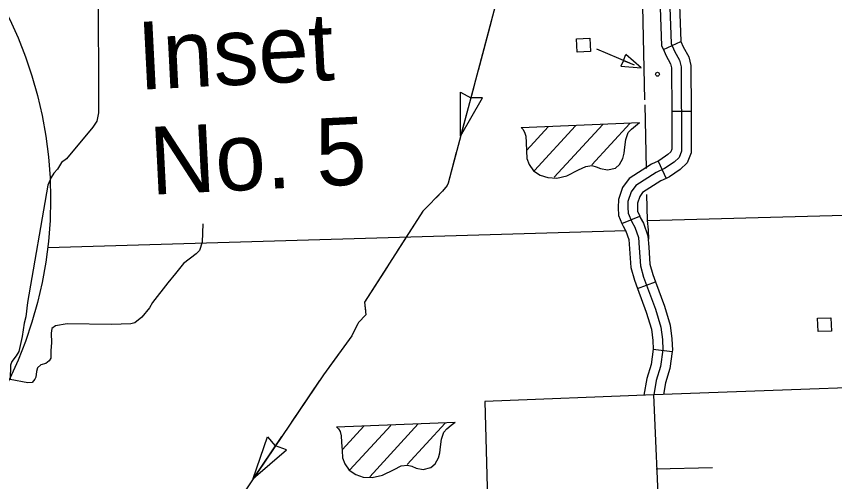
# Model space of a CAD drawing. Extents: x 1671357 to 13005564, y 567358 to 14261451.
# Drawn here: x 12758305.663 to 12758307.791, y 14259944.559 to 14259945.77 of the extents above; entities that cross this region are included whole.
import ezdxf

# ---------------------------------------------------------------- set-up
doc = ezdxf.new("R2010")
doc.units = 0
for name, color, linetype in [('32', 7, 'Continuous'), ('33', 7, 'Continuous'), ('34', 7, 'Continuous'), ('35', 7, 'Continuous'), ('4', 7, 'Continuous'), ('43', 7, 'Continuous'), ('5', 7, 'Continuous'), ('56', 7, 'Continuous'), ('57', 7, 'Continuous'), ('6', 7, 'Continuous'), ('63', 7, 'Continuous')]:
    doc.layers.add(name, color=color, linetype=linetype)

msp = doc.modelspace()

# ---------------------------------------------------------------- linework, layer by layer
at = {"layer": '32'}
for p, q in [((12758307.3455, 14259945.6837), (12758307.3912, 14259945.7042)), ((12758307.3675, 14259945.5227), (12758307.4176, 14259945.523)), ((12758307.3317, 14259945.3934), (12758307.3527, 14259945.3479)), ((12758307.2379, 14259945.2304), (12758307.2842, 14259945.2496)), ((12758307.2781, 14259945.0618), (12758307.325, 14259945.0793)), ((12758307.319, 14259944.9041), (12758307.3686, 14259944.8975))]:
    msp.add_line(p, q, dxfattribs=at)
for points in [[(12758307.3518, 14259946.075), (12758307.366, 14259945.6992), (12758307.3748, 14259945.6795), (12758307.3879, 14259945.6556), (12758307.3919, 14259945.6387), (12758307.3931, 14259945.4194), (12758307.3865, 14259945.4028), (12758307.3733, 14259945.3905), (12758307.3489, 14259945.3737), (12758307.3266, 14259945.3634), (12758307.2739, 14259945.3298), (12758307.2616, 14259945.3128), (12758307.2536, 14259945.2884), (12758307.2529, 14259945.2726), (12758307.2539, 14259945.2573), (12758307.2632, 14259945.2349), (12758307.2711, 14259945.2215), (12758307.2806, 14259945.1941), (12758307.2824, 14259945.1671), (12758307.286, 14259945.1207), (12758307.294, 14259945.0909), (12758307.3249, 14259945.0081), (12758307.3388, 14259944.9615), (12758307.3429, 14259944.9288), (12758307.344, 14259944.9024), (12758307.3381, 14259944.859), (12758307.327, 14259944.822), (12758307.3205, 14259944.7853)], [(12758307.3345, 14259945.8686), (12758307.3411, 14259945.6934), (12758307.3455, 14259945.6837)], [(12758307.3846, 14259945.8705), (12758307.3908, 14259945.705), (12758307.3912, 14259945.7042)], [(12758307.3912, 14259945.7042), (12758307.3973, 14259945.6906), (12758307.4114, 14259945.6647), (12758307.4169, 14259945.6417), (12758307.4176, 14259945.523)], [(12758307.3455, 14259945.6837), (12758307.3524, 14259945.6684), (12758307.3643, 14259945.6465), (12758307.3669, 14259945.6357), (12758307.3675, 14259945.5227)], [(12758307.3675, 14259945.5227), (12758307.368, 14259945.4242), (12758307.3653, 14259945.4173), (12758307.3576, 14259945.4101), (12758307.3365, 14259945.3956), (12758307.3317, 14259945.3934)], [(12758307.4176, 14259945.523), (12758307.4182, 14259945.4147), (12758307.4076, 14259945.3883), (12758307.389, 14259945.3709), (12758307.3613, 14259945.3519), (12758307.3527, 14259945.3479)], [(12758307.3317, 14259945.3934), (12758307.3146, 14259945.3854), (12758307.2564, 14259945.3483), (12758307.239, 14259945.3244), (12758307.2287, 14259945.2929), (12758307.2278, 14259945.2724), (12758307.2292, 14259945.2515), (12758307.2379, 14259945.2304)], [(12758307.3527, 14259945.3479), (12758307.3387, 14259945.3414), (12758307.2914, 14259945.3112), (12758307.2841, 14259945.3013), (12758307.2784, 14259945.2839), (12758307.278, 14259945.2729), (12758307.2786, 14259945.263), (12758307.2842, 14259945.2496)], [(12758307.2842, 14259945.2496), (12758307.2856, 14259945.2461), (12758307.2939, 14259945.2321), (12758307.3054, 14259945.1991), (12758307.3074, 14259945.1689), (12758307.3108, 14259945.1249), (12758307.3179, 14259945.0985), (12758307.325, 14259945.0793)], [(12758307.2379, 14259945.2304), (12758307.2407, 14259945.2237), (12758307.2483, 14259945.2109), (12758307.2558, 14259945.1891), (12758307.2574, 14259945.1652), (12758307.2612, 14259945.1164), (12758307.2701, 14259945.0832), (12758307.2781, 14259945.0618)], [(12758307.325, 14259945.0793), (12758307.3486, 14259945.0161), (12758307.3634, 14259944.9667), (12758307.3679, 14259944.9309), (12758307.3691, 14259944.9013), (12758307.3686, 14259944.8974)], [(12758307.2781, 14259945.0618), (12758307.3011, 14259945.0001), (12758307.3143, 14259944.9563), (12758307.3179, 14259944.9268), (12758307.3189, 14259944.9036), (12758307.319, 14259944.9041)], [(12758307.319, 14259944.9041), (12758307.3136, 14259944.8643), (12758307.3026, 14259944.8278), (12758307.2949, 14259944.7842)], [(12758307.3686, 14259944.8975), (12758307.3627, 14259944.8537), (12758307.3514, 14259944.8162), (12758307.3461, 14259944.7862)]]:
    msp.add_lwpolyline(points, dxfattribs=at)
at = {"layer": '33'}
msp.add_lwpolyline([(12758307.3353, 14259944.447), (12758307.3205, 14259944.7853)], dxfattribs=at)
at = {"layer": '34'}
msp.add_line((12758307.3265, 14259944.5927), (12758307.4734, 14259944.5961), dxfattribs=at)
at = {"layer": '35'}
for points in [[(12758305.847, 14259946.0265), (12758305.8763, 14259945.8614), (12758305.8767, 14259945.5183), (12758305.8729, 14259945.4967), (12758305.8619, 14259945.4818), (12758305.7942, 14259945.399), (12758305.7812, 14259945.3894), (12758305.7706, 14259945.3722), (12758305.761, 14259945.3614), (12758305.7541, 14259945.3508)], [(12758305.7541, 14259945.3508), (12758305.7449, 14259945.3303), (12758305.6922, 14259945.0257), (12758305.6878, 14259944.9877), (12758305.6835, 14259944.9718), (12758305.6786, 14259944.9368), (12758305.6695, 14259944.8982), (12758305.6627, 14259944.8862), (12758305.6516, 14259944.8714), (12758305.6486, 14259944.8625), (12758305.6475, 14259944.825)], [(12758306.1485, 14259945.2303), (12758306.1468, 14259945.1826), (12758306.1394, 14259945.1606), (12758306.1311, 14259945.1522), (12758306.0977, 14259945.1264), (12758306.0774, 14259945.1011)], [(12758306.0774, 14259945.1011), (12758306.0577, 14259945.0761), (12758306.0171, 14259945.0256), (12758306.0093, 14259945.0118), (12758305.9896, 14259944.9872), (12758305.9715, 14259944.9724), (12758305.9613, 14259944.97), (12758305.9109, 14259944.9679), (12758305.7955, 14259944.9701), (12758305.765, 14259944.9645), (12758305.7556, 14259944.9577), (12758305.7537, 14259944.9459), (12758305.7552, 14259944.9202), (12758305.7533, 14259944.9), (12758305.7528, 14259944.8803), (12758305.7491, 14259944.8731), (12758305.74, 14259944.8667), (12758305.7268, 14259944.8628), (12758305.7188, 14259944.8551), (12758305.7155, 14259944.8456), (12758305.7138, 14259944.8308), (12758305.7117, 14259944.8257), (12758305.7047, 14259944.8173), (12758305.6937, 14259944.8159), (12758305.6475, 14259944.825)]]:
    msp.add_lwpolyline(points, dxfattribs=at)
at = {"layer": '4'}
for points in [[(12758307.2976, 14259945.5529), (12758307.2861, 14259946.0814)], [(12758307.3015, 14259945.3741), (12758307.2979, 14259945.5393)], [(12758307.3076, 14259945.1899), (12758307.3069, 14259945.2145), (12758307.3044, 14259945.2386), (12758307.303, 14259945.3059)]]:
    msp.add_lwpolyline(points, dxfattribs=at)
at = {"layer": '43'}
for p, q in [((12758306.8185, 14259945.4583), (12758306.8182, 14259945.5729)), ((12758306.8182, 14259945.5729), (12758306.8447, 14259945.5577)), ((12758306.8185, 14259945.4583), (12758306.8756, 14259945.5577)), ((12758306.8756, 14259945.5577), (12758306.8451, 14259945.5576)), ((12758306.2792, 14259944.5672), (12758306.3166, 14259944.6755)), ((12758306.3166, 14259944.6755), (12758306.3366, 14259944.6524)), ((12758306.3657, 14259944.6422), (12758306.3369, 14259944.6522)), ((12758306.2792, 14259944.5672), (12758306.3657, 14259944.6422))]:
    msp.add_line(p, q, dxfattribs=at)
for points in [[(12758306.9127, 14259945.8135), (12758306.786, 14259945.3356), (12758306.7835, 14259945.3295), (12758306.7716, 14259945.3149), (12758306.7204, 14259945.2627), (12758306.5686, 14259945.0262), (12758306.5722, 14259944.9928), (12758306.553, 14259944.9735), (12758306.5353, 14259944.9383), (12758306.4619, 14259944.8373), (12758306.225, 14259944.4871)], [(12758306.8976, 14259945.7565), (12758306.8637, 14259945.6287)], [(12758306.8524, 14259945.5861), (12758306.8185, 14259945.4583)], [(12758306.8072, 14259945.4157), (12758306.7903, 14259945.3518)], [(12758306.7903, 14259945.3518), (12758306.786, 14259945.3356), (12758306.7835, 14259945.3295), (12758306.7716, 14259945.3149), (12758306.7549, 14259945.2978)], [(12758306.724, 14259945.2664), (12758306.7204, 14259945.2627), (12758306.6518, 14259945.1558)], [(12758306.628, 14259945.1187), (12758306.5686, 14259945.0262), (12758306.571, 14259945.004)], [(12758306.5505, 14259944.9685), (12758306.5353, 14259944.9383), (12758306.4775, 14259944.8587)], [(12758306.452, 14259944.8227), (12758306.3779, 14259944.7132)], [(12758306.3532, 14259944.6767), (12758306.2792, 14259944.5672)]]:
    msp.add_lwpolyline(points, dxfattribs=at)
at = {"layer": '5'}
for points in [[(12758307.3044, 14259945.2386), (12758308.2327, 14259945.2639)], [(12758305.745, 14259945.168), (12758307.2489, 14259945.2128)]]:
    msp.add_lwpolyline(points, dxfattribs=at)
at = {"layer": '56'}
for p, q in [((12758307.1718, 14259945.685), (12758307.2579, 14259945.649)), ((12758307.2416, 14259945.6551), (12758307.248, 14259945.6705)), ((12758307.2878, 14259945.6358), (12758307.248, 14259945.6705)), ((12758307.2416, 14259945.6551), (12758307.2351, 14259945.6397)), ((12758307.2416, 14259945.6551), (12758307.2694, 14259945.6435)), ((12758307.2351, 14259945.6397), (12758307.2878, 14259945.6358))]:
    msp.add_line(p, q, dxfattribs=at)
for points in [[(12758307.1212, 14259945.6767), (12758307.1197, 14259945.7115), (12758307.1545, 14259945.7129), (12758307.156, 14259945.6782)], [(12758307.7478, 14259944.9494), (12758307.7464, 14259944.9842), (12758307.7812, 14259944.9856), (12758307.7827, 14259944.9509)]]:
    msp.add_lwpolyline(points, close=True, dxfattribs=at)
msp.add_circle((12758307.3303, 14259945.6191), 0.00501, dxfattribs=at)
at = {"layer": '57'}
for p, q in [((12758306.9756, 14259945.4804), (12758307.2838, 14259945.4933)), ((12758306.9908, 14259945.4218), (12758307.0464, 14259945.4822)), ((12758307.0102, 14259945.3689), (12758307.1168, 14259945.4848)), ((12758307.0619, 14259945.3511), (12758307.1881, 14259945.4883)), ((12758307.1594, 14259945.3831), (12758307.2582, 14259945.4906)), ((12758306.496, 14259944.7014), (12758306.8042, 14259944.7143)), ((12758306.5822, 14259944.5721), (12758306.7084, 14259944.7092)), ((12758306.6797, 14259944.6041), (12758306.7786, 14259944.7116)), ((12758306.5112, 14259944.6427), (12758306.5668, 14259944.7032)), ((12758306.5306, 14259944.5899), (12758306.6371, 14259944.7057))]:
    msp.add_line(p, q, dxfattribs=at)
for points in [[(12758306.9756, 14259945.4804), (12758306.9802, 14259945.4758), (12758306.9847, 14259945.4686), (12758306.9879, 14259945.4577), (12758306.9886, 14259945.4411), (12758306.9899, 14259945.4195), (12758306.9907, 14259945.4001), (12758306.9969, 14259945.3842), (12758307.0082, 14259945.3681), (12758307.0253, 14259945.3568), (12758307.0449, 14259945.3502), (12758307.0685, 14259945.3489), (12758307.095, 14259945.3551), (12758307.1253, 14259945.3702), (12758307.1438, 14259945.3793), (12758307.1599, 14259945.3813), (12758307.1711, 14259945.3786), (12758307.1824, 14259945.3735), (12758307.2005, 14259945.3701), (12758307.2211, 14259945.3747), (12758307.2317, 14259945.3843), (12758307.2403, 14259945.3999), (12758307.2439, 14259945.4134), (12758307.2455, 14259945.4292), (12758307.2484, 14259945.4491), (12758307.2541, 14259945.4674), (12758307.2625, 14259945.476), (12758307.2732, 14259945.4852), (12758307.2838, 14259945.4933)], [(12758306.496, 14259944.7014), (12758306.5006, 14259944.6968), (12758306.505, 14259944.6896), (12758306.5082, 14259944.6786), (12758306.5089, 14259944.662), (12758306.5103, 14259944.6404), (12758306.5111, 14259944.6211), (12758306.5173, 14259944.6052), (12758306.5286, 14259944.5891), (12758306.5457, 14259944.5778), (12758306.5653, 14259944.5712), (12758306.5889, 14259944.5699), (12758306.6154, 14259944.5761), (12758306.6457, 14259944.5912), (12758306.6642, 14259944.6003), (12758306.6803, 14259944.6023), (12758306.6914, 14259944.5995), (12758306.7027, 14259944.5945), (12758306.7209, 14259944.5911), (12758306.7414, 14259944.5956), (12758306.7521, 14259944.6053), (12758306.7607, 14259944.6209), (12758306.7643, 14259944.6344), (12758306.7659, 14259944.6502), (12758306.7688, 14259944.6701), (12758306.7745, 14259944.6883), (12758306.7829, 14259944.697), (12758306.7936, 14259944.7062), (12758306.8042, 14259944.7143)]]:
    msp.add_lwpolyline(points, dxfattribs=at)
at = {"layer": '6'}
msp.add_lwpolyline([(12758308.2277, 14259944.8183), (12758307.3205, 14259944.7853), (12758306.8818, 14259944.7673), (12758306.8936, 14259944.3212), (12758306.4589, 14259944.301), (12758306.3534, 14259944.1881)], dxfattribs=at)
at = {"layer": '63'}
msp.add_circle((12758304.6755, 14259945.2943), 1.077, dxfattribs=at)

# ---------------------------------------------------------------- texts
for s, p in [('Inset', (12758305.9822, 14259945.5785)), ('No. 5', (12758306.0142, 14259945.3054))]:
    msp.add_text(s, height=0.17628, rotation=2.8934, dxfattribs=at).set_placement(p)

doc.saveas('drawing.dxf')
